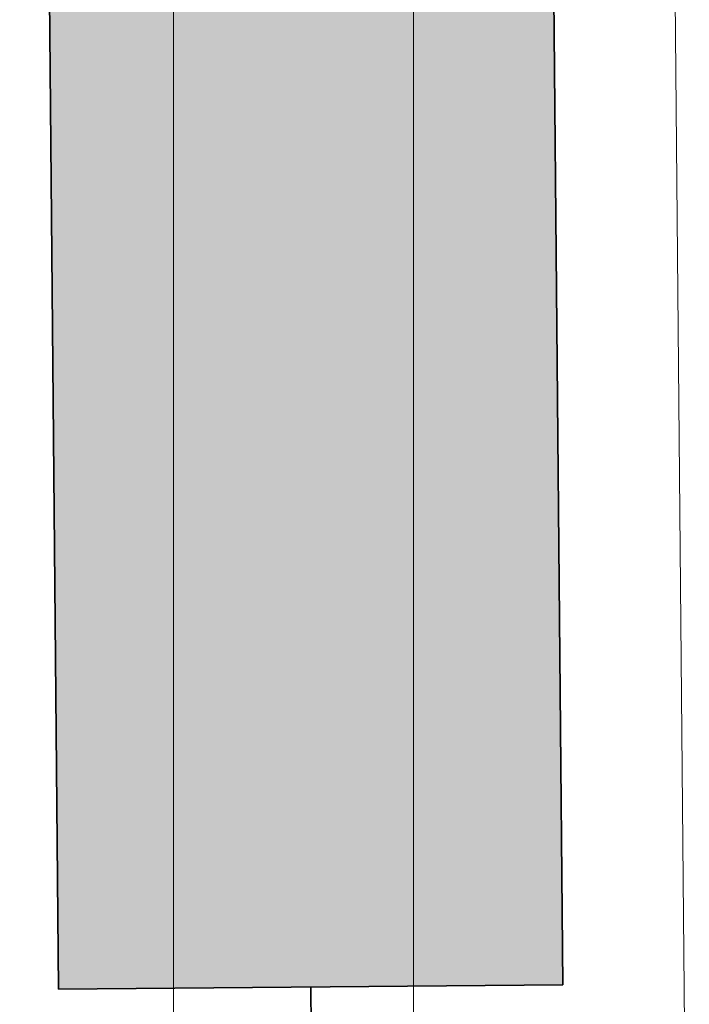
# Model space of a CAD drawing. Extents: x -223 to 557, y -138 to 606.
# Tile 271 of 347: x 307.29 to 312.86, y 171.13 to 179.33. Entities that reach past the tile are written whole.
import ezdxf
from ezdxf.lldxf.tags import DXFTag

# ---------------------------------------------------------------- set-up
doc = ezdxf.new("R2010")
doc.units = 0
doc.layers.get('0').update_dxf_attribs({"lineweight": 35})
doc.layers.add('5_EG-AUSBAU', color=7, linetype='Continuous', lineweight=25)
doc.layers.add('5_EG-HLSE', color=7, linetype='Continuous', lineweight=25)
for name, color, linetype, lineweight, true_color in [('H_Heizkoerper', 1, 'Continuous', 35, 0xff0000), ('H_Heizkoerperflaeche', 7, 'Continuous', 35, 0xc0c0c0), ('H_Vorlauf', 1, 'Continuous', 35, 0xff0000)]:
    doc.layers.add(name, color=color, linetype=linetype, lineweight=lineweight, true_color=true_color)
tags = doc.linetypes.add('ALL_S14', pattern=[0.002, 0.001, -0.001]).pattern_tags.tags
tags[6:7] = [DXFTag(74, 4), DXFTag(75, 0), DXFTag(340, '0'), DXFTag(46, 1.0), DXFTag(50, 0.0), DXFTag(44, 0.0), DXFTag(45, 0.0)]
tags[4:5] = [DXFTag(74, 4), DXFTag(75, 0), DXFTag(340, '0'), DXFTag(46, 1.0), DXFTag(50, 0.0), DXFTag(44, 0.0), DXFTag(45, 0.0)]

# ---------------------------------------------------------------- blocks, each defined once
blk = doc.blocks.new('Referenz-A07ALDUO1N', base_point=(-167.6747, -99.33))
at = {"layer": '5_EG-AUSBAU', "color": 0, "lineweight": 13}
blk.add_line((312.8642, 166.5568), (312.4572, 211.5959), dxfattribs=at)
at = {"layer": '5_EG-HLSE', "color": 0, "linetype": 'ALL_S14', "lineweight": 13, "ltscale": 0.13}
for p, q in [((308.568, 169.1079), (308.5639, 209.1079)), ((310.5639, 209.1081), (310.568, 169.1081))]:
    blk.add_line(p, q, dxfattribs=at)
blk = doc.blocks.new('Heizkörper-A07ALDUW1N', base_point=(302.6701, 167.6923))
at = {"color": 0, "linetype": 'ByBlock', "lineweight": -2, "ltscale": 0.35}
for p, q in [((307.6112, 171.2577), (307.287, 207.1362)), ((311.4868, 207.1742), (311.8111, 171.2956)), ((311.8111, 171.2956), (307.6112, 171.2577))]:
    blk.add_line(p, q, dxfattribs=at)
at = {"layer": 'H_Heizkoerperflaeche', "linetype": 'ByBlock', "lineweight": -2, "ltscale": 0.35}
for points in [[(307.6109, 171.2956), (311.4871, 207.1362), (307.287, 207.1362)], [(311.8111, 171.2956), (307.6109, 171.2956), (311.4871, 207.1362)], [(307.6112, 171.2577), (311.8111, 171.2956), (307.6109, 171.2956)]]:
    blk.add_solid(points, dxfattribs=at)
at = {"layer": 'H_Vorlauf', "color": 0, "linetype": 'ByBlock', "lineweight": -2, "ltscale": 0.35}
blk.add_line((309.7111, 171.2766), (309.7256, 169.6767), dxfattribs=at)

msp = doc.modelspace()

# ---------------------------------------------------------------- block references
at = {"color": 251, "lineweight": 25, "ltscale": 0.25, "true_color": 0x585858}
msp.add_blockref('Referenz-A07ALDUO1N', (-167.6747, -99.33), dxfattribs=at)
at = {"layer": 'H_Heizkoerper', "ltscale": 0.35}
msp.add_blockref('Heizkörper-A07ALDUW1N', (302.6701, 167.6923), dxfattribs=at)

doc.saveas('drawing.dxf')
